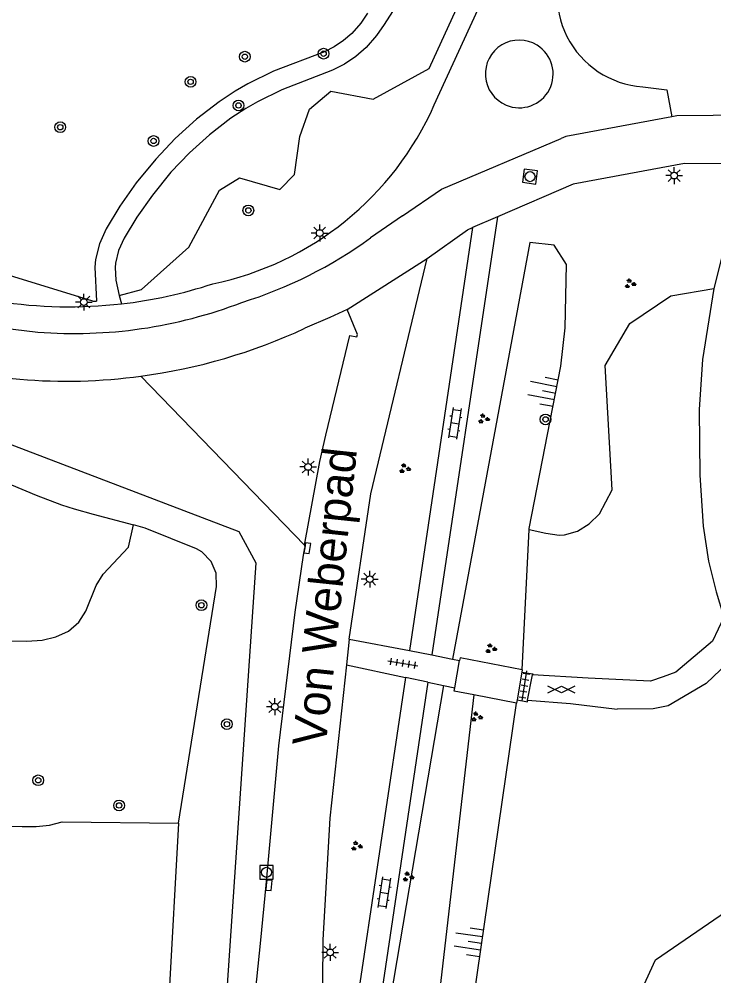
# Model space of a CAD drawing. Extents: x 132999 to 136000, y 398499 to 400501.
# Drawn here: x 133943.7 to 133995.4, y 399247.4 to 399318.6 of the extents above; entities that cross this region are included whole.
import ezdxf

# ---------------------------------------------------------------- set-up
doc = ezdxf.new("R2010")
doc.units = 0
for name, color, linetype in [('gg-anno-openbare ruimte label', 7, 'Continuous'), ('gg-knt-BGT kruinlijn', 7, 'Continuous'), ('gg-knt-bovenkant onderkant talud', 7, 'Continuous'), ('gg-knt-trap', 7, 'Continuous'), ('gg-knt-verharding', 7, 'Continuous'), ('gt-grn-groengrens', 7, 'Continuous'), ('gt-grn-vlakafsluiter', 7, 'Continuous'), ('gt-grn-weggrens', 7, 'Continuous'), ('gt-symb-boom', 7, 'Continuous'), ('gt-symb-gesloten verharding', 7, 'Continuous'), ('gt-symb-groenvak', 7, 'Continuous'), ('gt-symb-klinker verharding', 7, 'Continuous'), ('gt-symb-kolk', 7, 'Continuous'), ('gt-symb-lichtmast', 7, 'Continuous'), ('gt-symb-rioolschacht', 7, 'Continuous'), ('gt-symb-talud symbool', 7, 'Continuous'), ('gt-symb-tegel verharding', 7, 'Continuous')]:
    doc.layers.add(name, color=color, linetype=linetype)

# ---------------------------------------------------------------- blocks, each defined once
blk = doc.blocks.new('gt0-BOOM')
at = {"layer": 'gt-symb-boom'}
for radius in [0.4, 0.2]:
    blk.add_circle((0, 0), radius, dxfattribs=at)
blk = doc.blocks.new('gt0-TALUD_1')
at = {"layer": 'gt-symb-talud symbool'}
for p, q in [((-1, -1), (-1, 0)), ((-0.5, -2), (-0.5, 0)), ((0, -1), (0, 0)), ((0.5, -2), (0.5, 0)), ((1, -1), (1, 0))]:
    blk.add_line(p, q, dxfattribs=at)
blk = doc.blocks.new('gt0-GESVH1')
at = {"layer": 'gt-symb-gesloten verharding'}
for p, q in [((-0.992, -0.261), (0.008, 0.239)), ((0.008, -0.261), (-0.992, 0.239)), ((0.008, 0.239), (1.008, -0.261)), ((1.008, 0.239), (0.008, -0.261))]:
    blk.add_line(p, q, dxfattribs=at)
blk = doc.blocks.new('gt0-GRVAK')
at = {"layer": 'gt-symb-groenvak'}
for p, q in [((-0.11, 0.189), (-0.228, 0.24)), ((-0.182, 0.153), (0.088, 0.153)), ((-0.091, 0.211), (-0.156, 0.322)), ((-0.047, 0.214), (-0.047, 0.393)), ((-0.004, 0.211), (0.061, 0.322)), ((0.015, 0.189), (0.133, 0.24)), ((0.262, -0.052), (0.197, 0.059)), ((0.305, -0.049), (0.305, 0.13)), ((0.349, -0.052), (0.414, 0.059)), ((-0.245, -0.228), (-0.363, -0.177)), ((-0.318, -0.264), (-0.047, -0.264)), ((-0.226, -0.206), (-0.291, -0.095)), ((-0.183, -0.203), (-0.183, -0.024)), ((-0.139, -0.206), (-0.074, -0.095)), ((-0.12, -0.228), (-0.002, -0.177)), ((0.243, -0.074), (0.125, -0.023)), ((0.17, -0.11), (0.441, -0.11)), ((0.368, -0.074), (0.486, -0.023))]:
    blk.add_line(p, q, dxfattribs=at)
blk = doc.blocks.new('gt0-TEG1')
at = {"layer": 'gt-symb-tegel verharding'}
for p, q in [((-1.125, 0), (1.125, 0)), ((-0.9, -0.25), (-0.9, 0.25)), ((-0.45, -0.25), (-0.45, 0.25)), ((0, -0.25), (0, 0.25)), ((0.45, -0.25), (0.45, 0.25)), ((0.9, -0.25), (0.9, 0.25))]:
    blk.add_line(p, q, dxfattribs=at)
blk = doc.blocks.new('gt0-RS')
at = {"layer": 'gt-symb-rioolschacht'}
blk.add_lwpolyline([(-0.5, -0.5), (0.5, -0.5), (0.5, 0.5), (-0.5, 0.5)], close=True, dxfattribs=at)
blk.add_circle((0, 0), 0.375, dxfattribs=at)
blk = doc.blocks.new('gt0-LMAST')
at = {"layer": 'gt-symb-lichtmast'}
for p, q in [((-0.182, 0.173), (-0.447, 0.438)), ((-0.005, 0.246), (-0.005, 0.621)), ((0.172, 0.173), (0.437, 0.438)), ((-0.255, -0.004), (-0.63, -0.004)), ((-0.182, -0.181), (-0.447, -0.446)), ((-0.005, -0.254), (-0.005, -0.629)), ((0.437, -0.446), (0.172, -0.181)), ((0.245, -0.004), (0.62, -0.004))]:
    blk.add_line(p, q, dxfattribs=at)
blk.add_circle((-0.005, -0.004), 0.25, dxfattribs=at)
blk = doc.blocks.new('gt0-KL1')
at = {"layer": 'gt-symb-klinker verharding'}
for p, q in [((-1.15, 0.3), (1.15, 0.3)), ((-1, -0.3), (-1, 0.3)), ((-0.5, 0.3), (-0.5, 0.45)), ((0, -0.3), (0, 0.3)), ((0.5, 0.3), (0.5, 0.45)), ((1, -0.3), (1, 0.3)), ((-1.15, -0.3), (1.15, -0.3)), ((-0.5, -0.45), (-0.5, -0.3)), ((0.5, -0.45), (0.5, -0.3))]:
    blk.add_line(p, q, dxfattribs=at)
blk = doc.blocks.new('gt0-KOLK')
at = {"layer": 'gt-symb-kolk'}
blk.add_lwpolyline([(0, 0), (0.375, 0), (0.375, 0.4), (-0.375, 0.4), (-0.375, 0), (0, 0)], dxfattribs=at)

msp = doc.modelspace()

# ---------------------------------------------------------------- linework, layer by layer
at = {"layer": 'gg-knt-BGT kruinlijn'}
for p, q in [((133981.155, 399270.144), (133981.675, 399280.602)), ((133981.675, 399280.602), (133981.679, 399280.676)), ((133974.801, 399226.759), (133980.722, 399267.665))]:
    msp.add_line(p, q, dxfattribs=at)
msp.add_lwpolyline([(133981.679, 399280.676), (133984.03, 399292.76), (133984.335, 399295.614), (133984.439, 399300.324), (133983.524, 399301.755), (133981.718, 399301.955)], dxfattribs=at)
at = {"layer": 'gg-knt-bovenkant onderkant talud'}
for p, q in [((133981.718, 399301.955), (133975.953, 399270.948)), ((133975.3, 399268.971), (133968.302, 399227.737))]:
    msp.add_line(p, q, dxfattribs=at)
at = {"layer": 'gg-knt-trap'}
for p, q in [((133976.134, 399268.795), (133976.494, 399270.842)), ((133981.155, 399270.144), (133981.124, 399269.968)), ((133981.124, 399269.968), (133980.764, 399267.907)), ((133980.722, 399267.665), (133977.559, 399268.274)), ((133980.764, 399267.907), (133980.722, 399267.665))]:
    msp.add_line(p, q, dxfattribs=at)
for points in [[(133981.155, 399270.144), (133976.528, 399271.038), (133976.494, 399270.842)], [(133977.559, 399268.274), (133976.092, 399268.556), (133976.134, 399268.795)]]:
    msp.add_lwpolyline(points, dxfattribs=at)
at = {"layer": 'gg-knt-verharding'}
for p, q in [((133974.609, 399312.213), (133978.421, 399320.53)), ((133972.24, 399303.941), (133969.874, 399302.308)), ((133979.317, 399303.879), (133974.417, 399271.25)), ((133979.317, 399303.879), (133977.457, 399303.075)), ((133977.457, 399303.075), (133972.774, 399271.572)), ((133996.487, 399302.87), (133995.4, 399298.532)), ((133952.792, 399292.021), (133964.967, 399279.429)), ((133964.967, 399279.429), (133964.969, 399279.236)), ((133964.881, 399278.684), (133964.969, 399279.236)), ((133968.287, 399272.43), (133968.086, 399270.51)), ((133968.287, 399272.43), (133972.774, 399271.572)), ((133972.774, 399271.572), (133974.417, 399271.25)), ((133974.417, 399271.25), (133975.953, 399270.948)), ((133975.953, 399270.948), (133976.494, 399270.842)), ((133968.086, 399270.51), (133972.465, 399269.574)), ((133974.138, 399269.217), (133972.465, 399269.574)), ((133981.555, 399267.892), (133981.916, 399269.774)), ((133974.138, 399269.217), (133967.956, 399227.789)), ((133974.138, 399269.217), (133975.3, 399268.971)), ((133975.3, 399268.971), (133976.134, 399268.795))]:
    msp.add_line(p, q, dxfattribs=at)
for points in [[(133990.112, 399313.561), (133991.902, 399313.338), (133992.276, 399311.324)], [(134001.102, 399311.41), (134000.738, 399311.463), (133992.661, 399311.395), (133992.276, 399311.324)], [(133992.276, 399311.324), (133984.391, 399309.859), (133984.039, 399309.71)], [(133972.24, 399303.941), (133975.142, 399305.943), (133984.039, 399309.71)], [(133997.606, 399307.83), (133993.212, 399307.834), (133984.942, 399306.313), (133979.317, 399303.879)], [(133974.086, 399300.778), (133977.085, 399302.914), (133977.457, 399303.075)], [(133968.287, 399272.43), (133969.882, 399283.26), (133974.086, 399300.778)], [(133927.475, 399300.19), (133938.734, 399296.461), (133942.477, 399295.611), (133945.107, 399295.295)], [(133995.4, 399298.532), (133994.572, 399293.244), (133994.313, 399289.519), (133994.361, 399284.633), (133994.604, 399280.831), (133995.004, 399278.225), (133995.586, 399275.957), (133996.142, 399274.075), (133995.306, 399272.276), (133992.577, 399269.964), (133991.631, 399269.632)], [(133964.967, 399279.429), (133966.108, 399285.665), (133966.536, 399287.611), (133968.317, 399295.026), (133968.84, 399294.933), (133968.892, 399295.119), (133968.124, 399296.962)], [(133968.124, 399296.962), (133966.85, 399296.374), (133964.982, 399295.579)], [(133959.705, 399232.196), (133960.917, 399242.277), (133961.713, 399250.005), (133962.106, 399254.115), (133963.051, 399264.493), (133964.252, 399274.437), (133964.881, 399278.684)], [(134000, 399265.837), (133996.952, 399271.127), (133994.844, 399269.129), (133992.012, 399267.473), (133990.888, 399267.229), (133988.205, 399267.217)], [(133968.086, 399270.51), (133966.836, 399259.109), (133966.309, 399250.035), (133966.174, 399230.629)], [(133972.465, 399269.574), (133966.881, 399232.208), (133966.174, 399230.629)], [(133981.124, 399269.968), (133981.931, 399269.852), (133981.916, 399269.774)], [(133991.631, 399269.632), (133990.685, 399269.299), (133986.068, 399269.517), (133981.916, 399269.774)], [(133980.764, 399267.907), (133981.532, 399267.77), (133981.555, 399267.892)], [(133981.555, 399267.892), (133984.753, 399267.643), (133988.205, 399267.217)]]:
    msp.add_lwpolyline(points, dxfattribs=at)
for centre, radius, start, end in [((133990.56, 399320.357), 6.81, 147.22826, 266.22498), ((133980.926, 399314.515), 2.519, 58.0986, 247.15902), ((133980.934, 399314.511), 2.518, 246.95343, 58.30419), ((133953.425, 399321.553), 23.152, 281.73347, 336.20769), ((133950.635, 399328.716), 32.673, 287.19381, 306.07495), ((133947.448, 399331.396), 34.222, 245.77039, 276.52463), ((133947.446, 399331.41), 34.236, 276.52645, 288.18994), ((133947.849, 399329.762), 34.575, 265.45109, 291.09424), ((133947.376, 399333.236), 41.569, 277.48564, 295.05715), ((133947.246, 399331.463), 39.83, 252.02081, 278.00339)]:
    msp.add_arc(centre, radius, start, end, dxfattribs=at)
at = {"layer": 'gt-grn-groengrens'}
for p, q in [((133949.214, 399297.597), (133949.493, 399297.59)), ((133977.559, 399268.274), (133972.796, 399227.061)), ((133946.939, 399258.832), (133955.574, 399258.734)), ((133955.574, 399258.734), (133953.977, 399229.893))]:
    msp.add_line(p, q, dxfattribs=at)
for points in [[(133951.174, 399298.025), (133952.835, 399298.461), (133956.35, 399301.612), (133958.643, 399305.865), (133960.109, 399306.777), (133963.125, 399305.903), (133964.212, 399307.024), (133964.603, 399309.86), (133965.324, 399311.893), (133966.925, 399313.233), (133970.072, 399312.637), (133974.225, 399314.922), (133982.546, 399333.072), (133983.763, 399332.973), (133985.084, 399334.57)], [(133949.214, 399297.597), (133930.021, 399303.496), (133931.109, 399307.82), (133931.383, 399309.268), (133931.423, 399309.727), (133937.832, 399314.442), (133939.453, 399315.689), (133941.034, 399317.074), (133941.83, 399317.874), (133943.655, 399320.012)], [(133972.174, 399320.224), (133970.891, 399318.197), (133970.319, 399317.38), (133969.533, 399316.472), (133968.778, 399315.811), (133967.936, 399315.244), (133967.047, 399314.792), (133963.257, 399313.332), (133961.461, 399312.446), (133960.596, 399311.943), (133959.475, 399311.208), (133957.878, 399309.986), (133956.39, 399308.638), (133955.018, 399307.188), (133953.641, 399305.49), (133952.473, 399303.838), (133951.531, 399302.289), (133951.126, 399301.37), (133950.891, 399300.435), (133950.86, 399300.101), (133950.911, 399299.152), (133951.174, 399298.025)], [(133969.642, 399319.029), (133969.134, 399318.303), (133968.467, 399317.532), (133967.861, 399317.002), (133967.174, 399316.54), (133966.436, 399316.164), (133962.654, 399314.707), (133960.751, 399313.769), (133959.807, 399313.22), (133958.607, 399312.433), (133956.917, 399311.139), (133955.34, 399309.711), (133953.889, 399308.177), (133952.445, 399306.396), (133951.218, 399304.662), (133950.198, 399302.984), (133949.702, 399301.859), (133949.408, 399300.689), (133949.356, 399300.13), (133949.493, 399297.59)], [(133987.837, 399283.547), (133987.312, 399292.795), (133989.164, 399295.932), (133992.207, 399297.988), (133995.4, 399298.532)], [(133924.778, 399293.927), (133960.079, 399280.434), (133961.346, 399278.111), (133958.239, 399232.424)], [(133930.643, 399278.74), (133933.839, 399287.774), (133934.855, 399287.297), (133936.693, 399286.513), (133941.307, 399284.693), (133945.003, 399283.145), (133946.871, 399282.435), (133947.82, 399282.121), (133949.234, 399281.727), (133952.237, 399280.929)], [(133981.675, 399280.602), (133982.91, 399280.321), (133983.894, 399280.179), (133984.307, 399280.196), (133985.263, 399280.469), (133986.142, 399281.01), (133986.902, 399281.767), (133987.837, 399283.547)], [(133930.643, 399278.74), (133932.449, 399278.98), (133933.418, 399278.861), (133934.015, 399278.472), (133934.631, 399277.65), (133935.091, 399276.672), (133935.935, 399274.302), (133936.535, 399272.884), (133937.117, 399272.093), (133937.471, 399271.865), (133938.364, 399271.688), (133939.396, 399271.794), (133941.589, 399272.237), (133942.333, 399272.3), (133944.311, 399272.277), (133945.442, 399272.353), (133946.452, 399272.592), (133947.39, 399273.019), (133948.18, 399273.685), (133948.691, 399274.522), (133949.453, 399276.414), (133949.988, 399277.256), (133951.873, 399279.274), (133952.237, 399280.929)], [(133955.574, 399258.734), (133958.419, 399276.346), (133958.374, 399277.343), (133958.01, 399278.205), (133957.311, 399278.921), (133956.92, 399279.151), (133953.098, 399280.692), (133952.237, 399280.929)], [(133930.776, 399265.107), (133935.92, 399261.271), (133932.252, 399257.06), (133934.176, 399257.425), (133937.105, 399258.136), (133938.082, 399258.334), (133939.062, 399258.48), (133940.362, 399258.567), (133941.358, 399258.566), (133943.96, 399258.47), (133944.983, 399258.482), (133945.982, 399258.587), (133946.939, 399258.832)], [(134115.871, 399224.083), (134107.716, 399225.856), (134097.079, 399230.82), (134086.797, 399230.82), (134080.06, 399229.756), (134073.323, 399225.147), (134068.359, 399221.956), (134058.786, 399221.956), (134054.532, 399223.374), (134051.341, 399226.92), (134049.568, 399229.402), (134043.54, 399230.82), (134034.676, 399229.402), (134024.748, 399227.983), (134014.111, 399226.92), (134001.702, 399226.92), (133993.902, 399229.756), (133990.71, 399234.72), (133989.292, 399244.648), (133991.065, 399248.548), (133996.738, 399252.448), (134001.702, 399257.766), (134004.649, 399261.892)]]:
    msp.add_lwpolyline(points, dxfattribs=at)
at = {"layer": 'gt-grn-vlakafsluiter'}
msp.add_line((133951.174, 399298.025), (133951.337, 399297.396), dxfattribs=at)
at = {"layer": 'gt-grn-weggrens'}
msp.add_line((133968.124, 399296.962), (133974.086, 399300.778), dxfattribs=at)

# ---------------------------------------------------------------- block references
at = {"layer": 'gt-symb-boom'}
for p in [(133960.515, 399315.796), (133966.376, 399316.02), (133956.483, 399313.926), (133960.044, 399312.166), (133946.786, 399310.546), (133953.731, 399309.521), (133960.78, 399304.35), (133982.885, 399288.79), (133957.286, 399274.955), (133959.182, 399266.099), (133945.146, 399261.92), (133951.163, 399260.046)]:
    msp.add_blockref('gt0-BOOM', p, dxfattribs=at)
at = {"layer": 'gt-symb-gesloten verharding'}
msp.add_blockref('gt0-GESVH1', (133984.06, 399268.681), dxfattribs=at)
at = {"layer": 'gt-symb-groenvak'}
for p in [(133989.165, 399298.89), (133978.271, 399288.831), (133972.395, 399285.126), (133978.805, 399271.719), (133977.749, 399266.638), (133968.818, 399257.023), (133972.65, 399254.724)]:
    msp.add_blockref('gt0-GRVAK', p, dxfattribs=at)
at = {"layer": 'gt-symb-klinker verharding'}
for p, rotation in [((133976.128, 399288.506), -98.62422873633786), ((133970.873, 399253.545), -98.62422873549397)]:
    msp.add_blockref('gt0-KL1', p, dxfattribs=dict(at, rotation=rotation))
at = {"layer": 'gt-symb-kolk'}
for p, rotation in [((133964.969, 399279.236), -98.50443006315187), ((133962.106, 399254.115), -95.45525101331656)]:
    msp.add_blockref('gt0-KOLK', p, dxfattribs=dict(at, rotation=rotation))
at = {"layer": 'gt-symb-lichtmast'}
for p in [(133992.462, 399306.946), (133966.091, 399302.671), (133948.549, 399297.531), (133965.227, 399285.253), (133969.812, 399276.897), (133962.748, 399267.402), (133966.866, 399249.112)]:
    msp.add_blockref('gt0-LMAST', p, dxfattribs=at)
at = {"layer": 'gt-symb-rioolschacht', "rotation": -98.21113332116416}
msp.add_blockref('gt0-RS', (133981.731, 399306.866), dxfattribs=at)
at = {"layer": 'gt-symb-rioolschacht'}
msp.add_blockref('gt0-RS', (133962.131, 399255.068), dxfattribs=at)
at = {"layer": 'gt-symb-talud symbool'}
for p, xscale, yscale, rotation in [((133983.64, 399290.752), 1.0004024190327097, 1.0004024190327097, -101.0066641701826), ((133978.128, 399249.792), 1.0002744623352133, 1.0002744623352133, -98.21920924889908)]:
    msp.add_blockref('gt0-TALUD_1', p, dxfattribs=dict(at, xscale=xscale, yscale=yscale, rotation=rotation))
at = {"layer": 'gt-symb-tegel verharding'}
for p, rotation in [((133972.276, 399270.631), -9.029198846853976), ((133981.323, 399268.955), 80.73547601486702)]:
    msp.add_blockref('gt0-TEG1', p, dxfattribs=dict(at, rotation=rotation))

# ---------------------------------------------------------------- texts
at = {"layer": 'gg-anno-openbare ruimte label'}
msp.add_text('Von Weberpad', height=2.5, rotation=84, dxfattribs=at).set_placement((133966.532, 399264.366))

doc.saveas('drawing.dxf')
